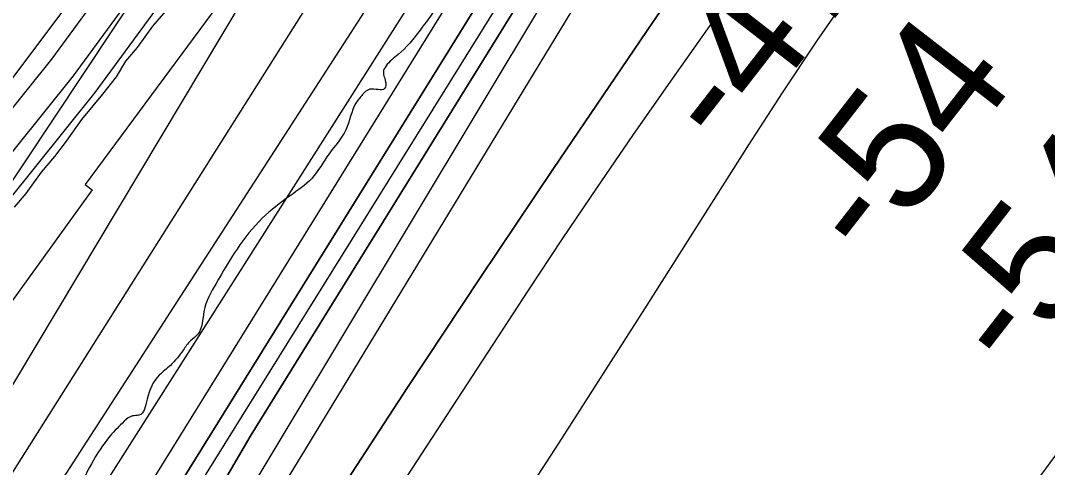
# Model space of a CAD drawing. Extents: x 3324104 to 3361979, y 612876 to 638273.
# Drawn here: x 3334231 to 3334793, y 622677 to 622922 of the extents above; entities that cross this region are included whole.
import ezdxf

# ---------------------------------------------------------------- set-up
doc = ezdxf.new("R2010")
doc.units = 0
for name, color, linetype in [('V-RIVR-EDGE', 7, 'Continuous'), ('V-RIVR-RANG', 7, 'Continuous'), ('V-ROAD-CNTR', 7, 'Continuous'), ('V-RRAP-RVMT', 7, 'Continuous'), ('V-SITE-VEGE', 7, 'Continuous'), ('V-TOPO-DPTH', 7, 'Continuous'), ('V-TOPO-MAJR', 7, 'Continuous'), ('V-TOPO-MINR', 7, 'Continuous'), ('V-TOPO-WATR', 7, 'Continuous')]:
    doc.layers.add(name, color=color, linetype=linetype)

msp = doc.modelspace()

# ---------------------------------------------------------------- linework, layer by layer
at = {"layer": 'V-RIVR-EDGE'}
msp.add_spline([(3334928.97, 623567.85), (3334918.71, 623560.2), (3334914.68, 623556.19), (3334911.74, 623548.52), (3334903.31, 623541.96), (3334897.46, 623537.59), (3334883.89, 623523.37), (3334877.3, 623516.44), (3334875.1, 623512.79), (3334874.72, 623510.23), (3334869.21, 623497.09), (3334851.98, 623477.02), (3334839.87, 623459.87), (3334820.45, 623439.82), (3334813.49, 623432.89), (3334808.72, 623428.15), (3334791.86, 623408.45), (3334776.46, 623388.75), (3334766.19, 623376.71), (3334752.99, 623361.39), (3334747.86, 623355.19), (3334743.82, 623348.25), (3334740.89, 623343.87), (3334732.1, 623337.31), (3334728.8, 623334.4), (3334724.77, 623329.29), (3334712.3, 623315.07), (3334705.34, 623307.04), (3334701.67, 623300.47), (3334697.25, 623288.42), (3334692.47, 623279.29), (3334670.85, 623254.12), (3334652.51, 623232.23), (3334641.14, 623216.91), (3334634.54, 623206.32), (3334620.97, 623189.18), (3334601.16, 623162.54), (3334593.83, 623152.69), (3334582.08, 623132.98), (3334567.04, 623111.08), (3334554.2, 623092.11), (3334532.19, 623061.45), (3334516.05, 623038.46), (3334501.73, 623013.64), (3334486.32, 622989.92), (3334474.96, 622976.42), (3334471.29, 622971.31), (3334468.71, 622964.01), (3334466.11, 622945.37), (3334458.39, 622929.31), (3334449.59, 622916.9), (3334437.49, 622903.41), (3334430.89, 622897.21), (3334429.42, 622893.92), (3334430.51, 622889.17), (3334430.13, 622884.78), (3334422.09, 622884.44), (3334418.06, 622881.52), (3334414.39, 622876.78), (3334408.87, 622862.17), (3334399.7, 622849.03), (3334390.17, 622835.53), (3334378.44, 622826.06), (3334363.06, 622813.66), (3334337.75, 622777.9), (3334331.13, 622762.57), (3334327.81, 622750.15), (3334323.78, 622746.5), (3334319.75, 622741.39), (3334312.78, 622733), (3334306.55, 622727.54), (3334299.94, 622714.39), (3334295.53, 622705.63), (3334291.88, 622705.27), (3334287.48, 622702.36), (3334279.79, 622694.34), (3334261.06, 622661.85), (3334258.85, 622655.27), (3334258.48, 622650.52), (3334256.27, 622646.14), (3334249.67, 622637.39), (3334242.68, 622620.59), (3334233.12, 622595.39), (3334227.97, 622581.88), (3334227.22, 622574.2), (3334223.91, 622567.63), (3334219.88, 622563.62), (3334214.74, 622557.05), (3334213.27, 622550.47), (3334212.51, 622539.88), (3334211.02, 622528.55), (3334205.89, 622523.08), (3334199.67, 622521.63), (3334192.36, 622521.65), (3334181.38, 622517.65), (3334175.51, 622506.7), (3334173.65, 622495.01), (3334174.34, 622480.02), (3334173.22, 622468.69), (3334165.51, 622456.28), (3334156.34, 622440.95), (3334148.28, 622435.49), (3334140.95, 622428.56), (3334132.89, 622422.37), (3334131.79, 622417.62), (3334130.28, 622400.8), (3334129.53, 622392.03), (3334127.69, 622388.75), (3334124.76, 622384.73), (3334120.37, 622384.01), (3334113.42, 622383.67), (3334109.39, 622378.92), (3334105.72, 622372.72), (3334106.08, 622370.89), (3334106.8, 622364.67), (3334104.22, 622358.83), (3334092.86, 622346.07), (3334087.37, 622343.89), (3334077.85, 622335.14), (3334066.49, 622326.03), (3334058.79, 622317.64), (3334055.47, 622304.48), (3334054.73, 622298.64), (3334054.34, 622290.23), (3334052.14, 622286.22), (3334045.55, 622285.14), (3334038.59, 622277.84), (3334027.23, 622264.71), (3334003.75, 622232.6), (3333990.17, 622210.33), (3333969.97, 622172), (3333947.58, 622134.04), (3333931.07, 622108.49), (3333921.53, 622095.36), (3333906.11, 622069.44), (3333885.18, 622030.74), (3333866.11, 622004.11), (3333836.74, 621954.1), (3333808.83, 621904.82), (3333789, 621866.49), (3333773.55, 621825.22), (3333764.35, 621802.58), (3333753.68, 621773.36), (3333750.32, 621746.32), (3333745.51, 621722.57), (3333743.29, 621710.51), (3333742.49, 621684.19), (3333742.81, 621665.91), (3333738.03, 621655.69), (3333731.42, 621640.35), (3333723.35, 621629.41), (3333720.4, 621621.37), (3333716.71, 621607.86), (3333712.63, 621581.55), (3333709.64, 621557.06), (3333708.86, 621537.32), (3333711.36, 621514.29), (3333711.7, 621504.05), (3333710.95, 621494.55), (3333705.08, 621484.33), (3333691.48, 621455.48), (3333683.75, 621436.13), (3333680.79, 621419.32), (3333677.82, 621402.51), (3333676.69, 621386.8), (3333678.84, 621369.25), (3333684.3, 621359), (3333685.75, 621355.34), (3333683.92, 621353.88), (3333681.35, 621349.13), (3333676.95, 621343.66), (3333671.06, 621329.79), (3333664.81, 621313.35), (3333662.97, 621308.24), (3333659.66, 621300.57), (3333655.97, 621286.69), (3333654.86, 621280.11), (3333652.29, 621278.66), (3333646.07, 621275.38), (3333642.77, 621270.27), (3333641.29, 621264.43), (3333642.01, 621259.31), (3333642, 621253.09), (3333639.78, 621245.06), (3333636.12, 621240.68), (3333634.64, 621234.47), (3333623.99, 621213.66), (3333608.54, 621175.68), (3333598.59, 621144.27), (3333594.52, 621124.9), (3333593.41, 621119.42), (3333588.28, 621113.59), (3333583.51, 621106.65), (3333577.64, 621096.43), (3333573.24, 621092.79), (3333568.85, 621090.24), (3333567.74, 621085.49), (3333565.53, 621077.45), (3333558.92, 621067.96), (3333558.55, 621064.68), (3333561.45, 621054.07), (3333560.32, 621041.64), (3333556.27, 621029.59), (3333554.8, 621025.94), (3333558.8, 621018.62), (3333564.63, 621010.19), (3333561.69, 621005.81), (3333557.67, 621003.27), (3333553.63, 620997.06), (3333546.64, 620979.17), (3333540.39, 620964.56), (3333533.77, 620947.4), (3333531.54, 620933.51), (3333527.86, 620925.11), (3333521.25, 620911.97), (3333515.75, 620906.5), (3333510.99, 620902.85), (3333508.41, 620894.82), (3333502.91, 620885.33), (3333500.32, 620874), (3333494.83, 620869.26), (3333490.43, 620866.72), (3333480.53, 620852.48), (3333474.29, 620841.9), (3333459.22, 620811.23), (3333451.52, 620799.92), (3333448.21, 620792.61), (3333444.9, 620782.75), (3333445.25, 620777.27), (3333447.42, 620768.86), (3333445.95, 620765.2), (3333442.66, 620764.85), (3333437.54, 620764.49), (3333431.68, 620759.39), (3333422.14, 620744.06), (3333414.41, 620723.61), (3333401.92, 620696.96), (3333396.42, 620690.02), (3333386.53, 620683.47), (3333377.37, 620672.89), (3333371.86, 620665.23), (3333365.63, 620658.3), (3333363.07, 620655.38), (3333362.69, 620651.36), (3333366.7, 620647.33), (3333367.42, 620644.04), (3333366.32, 620642.21), (3333361.2, 620641.13), (3333354.98, 620639.31), (3333350.58, 620631.28), (3333343.23, 620617.41), (3333342.11, 620608.64), (3333342.82, 620598.77), (3333340.98, 620591.83), (3333334.75, 620587.82), (3333330.35, 620583.45), (3333327.05, 620577.61), (3333323.76, 620575.79), (3333320.82, 620571.04), (3333318.98, 620565.56), (3333317.86, 620558.99), (3333320.77, 620553.13), (3333320.76, 620546.92), (3333316.73, 620541.81), (3333299.52, 620529.79), (3333291.45, 620522.5), (3333285.97, 620519.95), (3333281.94, 620517.04), (3333272.4, 620502.44), (3333265.42, 620489.66), (3333262.48, 620485.28), (3333258.81, 620477.25), (3333256.97, 620471.77), (3333260.96, 620459.33), (3333259.85, 620452.75), (3333255.8, 620444.72), (3333256.89, 620441.43), (3333262.72, 620434.1), (3333263.07, 620426.06), (3333261.24, 620423.51), (3333262.67, 620413.63), (3333262.66, 620408.52), (3333261.92, 620406.32), (3333256.07, 620405.61), (3333253.87, 620402.32), (3333258.98, 620396.83), (3333259.32, 620388.78), (3333259.31, 620385.13), (3333256.73, 620374.17), (3333251.23, 620369.8), (3333245.02, 620369.81), (3333242.09, 620367.99), (3333240.23, 620354.1), (3333243.49, 620342.4), (3333241.62, 620327.42), (3333235.75, 620318.66), (3333229.88, 620309.17), (3333223.29, 620302.97), (3333220.71, 620296.76), (3333219.96, 620286.89), (3333223.97, 620284.69), (3333227.62, 620283.22), (3333229.81, 620279.56), (3333228.33, 620275.18), (3333226.14, 620273.35), (3333218.46, 620273.37), (3333218.09, 620271.55), (3333218.43, 620260.58), (3333225.36, 620253.25), (3333228.64, 620249.59), (3333226.07, 620244.84), (3333215.81, 620234.63), (3333210.3, 620225.51), (3333208.81, 620213.45), (3333208.05, 620200.65), (3333209.83, 620184.57), (3333207.24, 620172.14), (3333199.15, 620150.23), (3333189.92, 620114.79), (3333184.75, 620095.07), (3333180.36, 620089.96), (3333175.2, 620073.89), (3333167.07, 620038.82), (3333162.3, 620030.06), (3333162.65, 620023.84), (3333163.7, 620004.83), (3333159.62, 619981.44), (3333146.75, 619951.87), (3333138.62, 619917.16), (3333131.98, 619891.22), (3333123.86, 619859.8), (3333118.71, 619847.39), (3333115.41, 619841.91), (3333113.14, 619813.41), (3333110.17, 619792.94), (3333103.19, 619781.26), (3333088.16, 619764.12), (3333080.84, 619760.12), (3333074.61, 619752.09), (3333073.5, 619748.07), (3333076.04, 619740.75), (3333075.3, 619736), (3333065.04, 619724.7), (3333062.1, 619720.68), (3333054.4, 619710.83), (3333044.08, 619676.86), (3333031.15, 619622.79), (3333019.73, 619586.27), (3333011.99, 619559.97), (3333004.97, 619532.2), (3333004.23, 619526.35), (3333007.5, 619517.21), (3333006.03, 619513.56), (3333002.35, 619504.79), (3332997.95, 619500.78), (3332994.65, 619495.31), (3332992.4, 619473.74), (3332989.42, 619449.26), (3332987.92, 619433.55), (3332988.61, 619417.83), (3332984.91, 619401.38), (3332980.12, 619386.41), (3332972.42, 619375.1), (3332966.88, 619354.27), (3332958.39, 619318.84), (3332949.88, 619279.01), (3332945.08, 619258.55), (3332945.79, 619249.41), (3332945.03, 619237.72), (3332939.51, 619223.84), (3332931.42, 619204.85), (3332929.91, 619185.85), (3332927.31, 619169.4), (3332922.14, 619148.95), (3332922.49, 619140.17), (3332924.3, 619133.59), (3332920.63, 619127.02), (3332919.51, 619119.34), (3332919.13, 619112.4), (3332916.91, 619099.98), (3332914.32, 619087.92), (3332905.11, 619060.89), (3332898.1, 619033.86), (3332892.56, 619012.3), (3332891.41, 618990.37), (3332890.3, 618984.16), (3332882.96, 618971.75), (3332878.52, 618949.83), (3332874.78, 618918.77), (3332873.6, 618882.22), (3332869.89, 618859.93), (3332865.82, 618842.76), (3332855.9, 618819.38), (3332845.58, 618785.41), (3332838.54, 618748.15), (3332836.99, 618714.15), (3332831.76, 618666.64), (3332832.42, 618639.23), (3332838.58, 618615.82), (3332848.01, 618586.55), (3332849.43, 618569.37), (3332847.54, 618545.97), (3332848.96, 618525.87), (3332853.23, 618480.16), (3332859.29, 618418), (3332861.03, 618383.64), (3332865.68, 618343.05), (3332869.61, 618305.75), (3332871.95, 618265.06)], degree=3, dxfattribs=at)
at = {"layer": 'V-ROAD-CNTR'}
for points in [[(3334604.43, 623408.45), (3334549.91, 623321.36), (3334443.85, 623193.51), (3334369.78, 623067.82), (3334247.56, 622900.88), (3334149.71, 622779.04), (3334066.19, 622661.25), (3333959.93, 622501.31), (3333927.49, 622398.33), (3333862.86, 622273), (3333783.26, 622152.13), (3333703.23, 622047.5), (3333661.46, 621977.4), (3333628.69, 621917.56), (3333593.58, 621771.64), (3333570.21, 621546.11), (3333547.63, 621393.53), (3333497.09, 621209.76), (3333435.09, 621060.79), (3333387.32, 620961.27), (3333317.65, 620857.37), (3333285.08, 620807.21)], [(3334617.07, 623400.37), (3334562.09, 623312.56), (3334456.17, 623184.86), (3334382.32, 623059.56), (3334259.46, 622891.75), (3334161.69, 622770), (3334078.56, 622652.76), (3333973.6, 622494.78), (3333941.41, 622392.6), (3333875.82, 622265.41), (3333795.49, 622143.44), (3333715.67, 622039.07), (3333674.48, 621969.95), (3333642.81, 621912.11), (3333608.4, 621769.1), (3333585.1, 621544.24), (3333562.34, 621390.43), (3333511.3, 621204.87), (3333448.78, 621054.66), (3333400.38, 620953.81), (3333330.17, 620849.1), (3333297.66, 620799.04)], [(3334629.71, 623392.29), (3334574.27, 623303.75), (3334468.48, 623176.21), (3334394.87, 623051.3), (3334271.37, 622882.62), (3334173.67, 622760.96), (3334090.93, 622644.27), (3333987.27, 622488.25), (3333955.33, 622386.87), (3333888.79, 622257.83), (3333807.73, 622134.75), (3333728.11, 622030.65), (3333687.51, 621962.51), (3333656.93, 621906.65), (3333623.21, 621766.56), (3333599.99, 621542.37), (3333577.04, 621387.34), (3333525.51, 621199.98), (3333462.48, 621048.53), (3333413.43, 620946.35), (3333342.69, 620840.84), (3333310.24, 620790.87)]]:
    msp.add_lwpolyline(points, dxfattribs=at)
at = {"layer": 'V-RRAP-RVMT'}
for p, q in [((3334347.63, 622942.77), (3334265.99, 622832.28)), ((3334265.99, 622832.28), (3334269.87, 622829.35)), ((3334269.87, 622829.35), (3334177.84, 622701.58)), ((3334762.66, 622635.91), (3334856.63, 622763.45))]:
    msp.add_line(p, q, dxfattribs=at)
at = {"layer": 'V-SITE-VEGE'}
for p, q in [((3334311.36, 622928.69), (3334302.92, 622919.07)), ((3334302.92, 622919.07), (3334294.51, 622907.32)), ((3334294.51, 622907.32), (3334288.18, 622899.83)), ((3334288.18, 622899.83), (3334282.93, 622891.29)), ((3334282.93, 622891.29), (3334275.56, 622881.68)), ((3334275.56, 622881.68), (3334270.29, 622875.26)), ((3334270.29, 622875.26), (3334263.97, 622867.78)), ((3334263.97, 622867.78), (3334255.55, 622856.02)), ((3334255.55, 622856.02), (3334249.24, 622847.48)), ((3334249.24, 622847.48), (3334241.86, 622838.93)), ((3334241.86, 622838.93), (3334233.44, 622827.18)), ((3334233.44, 622827.18), (3334227.12, 622819.69))]:
    msp.add_line(p, q, dxfattribs=at)
at = {"layer": 'V-TOPO-DPTH'}
for points in [[(3333513.71, 620864.11), (3333764.04, 621607.46), (3334134.95, 622369.46), (3334142.73, 622383.57), (3334150.67, 622397.59), (3334158.73, 622411.55), (3334533.96, 623016.58), (3334545.48, 623031.24), (3334557.24, 623045.72), (3335076.2, 623670.27)], [(3333513.71, 620864.11), (3333764.04, 621607.46), (3334134.95, 622369.46), (3334142.73, 622383.57), (3334150.67, 622397.59), (3334158.73, 622411.55), (3334533.96, 623016.58), (3334545.48, 623031.24), (3334557.24, 623045.72), (3335076.2, 623670.27)], [(3335115.71, 623618.14), (3334628.92, 623064.97), (3334618.42, 623052.7), (3334608.15, 623040.26), (3334598.22, 623027.54), (3334588.52, 623014.64), (3334579.17, 623001.48), (3334570.05, 622988.17), (3334561.27, 622974.62), (3334552.73, 622960.93), (3334386.78, 622687.23), (3334346.09, 622620.54), (3334305.22, 622553.96), (3334264.24, 622487.45), (3334201.04, 622385.21), (3334191.66, 622369.82), (3334182.41, 622354.36), (3334173.35, 622338.78), (3333920.7, 621659.57)], [(3335115.71, 623618.14), (3334628.92, 623064.97), (3334618.42, 623052.7), (3334608.15, 623040.26), (3334598.22, 623027.54), (3334588.52, 623014.64), (3334579.17, 623001.48), (3334570.05, 622988.17), (3334561.27, 622974.62), (3334552.73, 622960.93), (3334386.78, 622687.23), (3334346.09, 622620.54), (3334305.22, 622553.96), (3334264.24, 622487.45), (3334201.04, 622385.21), (3334191.66, 622369.82), (3334182.41, 622354.36), (3334173.35, 622338.78), (3333920.7, 621659.57)], [(3335005.33, 623415.52), (3334637.16, 622958.19), (3334631.09, 622950.49), (3334625.11, 622942.72), (3334619.28, 622934.84), (3334613.55, 622926.88), (3334585.43, 622887.03), (3334565.87, 622858.99), (3334546.51, 622830.8), (3334527.47, 622802.41), (3334508.63, 622773.87), (3334359.14, 622544.7), (3334339.89, 622515.19), (3334320.64, 622485.67), (3334301.41, 622456.15), (3334282.17, 622426.63), (3334256.69, 622387.52), (3334250.35, 622377.47), (3334244.19, 622367.3), (3334238.32, 622356.97), (3334232.64, 622346.53), (3334227.25, 622335.93)], [(3335005.33, 623415.52), (3334637.16, 622958.19), (3334631.09, 622950.49), (3334625.11, 622942.72), (3334619.28, 622934.84), (3334613.55, 622926.88), (3334585.43, 622887.03), (3334565.87, 622858.99), (3334546.51, 622830.8), (3334527.47, 622802.41), (3334508.63, 622773.87), (3334359.14, 622544.7), (3334339.89, 622515.19), (3334320.64, 622485.67), (3334301.41, 622456.15), (3334282.17, 622426.63), (3334256.69, 622387.52), (3334250.35, 622377.47), (3334244.19, 622367.3), (3334238.32, 622356.97), (3334232.64, 622346.53), (3334227.25, 622335.93)], [(3333843.82, 621569.12), (3334149.32, 622342.23), (3334163.92, 622368.01), (3334178.82, 622393.61), (3334193.94, 622419.09), (3334211.84, 622448.87), (3334235.99, 622489.19), (3334260.04, 622529.57), (3334283.95, 622570.03), (3334307.77, 622610.55), (3334357.08, 622694.81), (3334544.16, 622997.59), (3334549.36, 623004.55), (3334554.73, 623011.37), (3334560.2, 623018.12), (3334677.98, 623160.02), (3334742.94, 623237.21), (3334808.57, 623313.81), (3334875.22, 623389.52)], [(3334875.22, 623389.52), (3334808.57, 623313.81), (3334742.94, 623237.21), (3334677.98, 623160.02), (3334560.2, 623018.12), (3334554.73, 623011.37), (3334549.36, 623004.55), (3334544.16, 622997.59), (3334357.08, 622694.81), (3334307.77, 622610.55), (3334283.95, 622570.03), (3334260.04, 622529.57), (3334235.99, 622489.19), (3334211.84, 622448.87), (3334193.94, 622419.09), (3334178.82, 622393.61), (3334163.92, 622368.01), (3334149.32, 622342.23), (3333843.82, 621569.12)], [(3333878.35, 621477.81), (3333890.69, 621505.51), (3333902.96, 621533.25), (3334190.87, 622328.93), (3334194.79, 622335.62), (3334198.78, 622342.28), (3334202.86, 622348.87), (3334207.01, 622355.43), (3334363.98, 622599.86), (3334442.66, 622720.84), (3334482.56, 622780.97), (3334522.73, 622840.91), (3334577.01, 622921.31), (3334590.45, 622940.77), (3334604.16, 622960.03), (3334618.28, 622978.99), (3334632.67, 622997.76), (3334823.25, 623240.91), (3334876.37, 623307.56), (3334930.19, 623373.62)], [(3333878.35, 621477.81), (3333890.69, 621505.51), (3333902.96, 621533.25), (3334190.87, 622328.93), (3334194.79, 622335.62), (3334198.78, 622342.28), (3334202.86, 622348.87), (3334207.01, 622355.43), (3334363.98, 622599.86), (3334442.66, 622720.84), (3334482.56, 622780.97), (3334522.73, 622840.91), (3334577.01, 622921.31), (3334590.45, 622940.77), (3334604.16, 622960.03), (3334618.28, 622978.99), (3334632.67, 622997.76), (3334823.25, 623240.91), (3334876.37, 623307.56), (3334930.19, 623373.62)], [(3334754.69, 623345.59), (3334705.09, 623284.06), (3334656.19, 623221.97), (3334607.77, 623159.5), (3334551.11, 623085.53), (3334531.59, 623059.61), (3334512.34, 623033.49), (3334493.51, 623007.08), (3334474.95, 622980.46), (3334104.22, 622396.27), (3334098.18, 622385.08), (3334079.05, 622349.07), (3334063.66, 622319.75), (3334048.48, 622290.34), (3334033.6, 622260.77), (3334018.92, 622231.1), (3334017.42, 622228.04), (3334002.11, 622196.78), (3333986.74, 622165.55), (3333971.31, 622134.35)]]:
    msp.add_lwpolyline(points, dxfattribs=at)
at = {"layer": 'V-TOPO-MAJR'}
for points in [[(3335201.95, 623551.78), (3334878.08, 623185.29), (3334840.45, 623141.44), (3334803.69, 623096.89), (3334768.24, 623051.29), (3334733.66, 623004.99), (3334705.66, 622966.35), (3334686, 622938.67), (3334666.7, 622910.75), (3334647.93, 622882.46), (3334629.52, 622853.93), (3334572.61, 622763.91), (3334525.63, 622690.44), (3334478.13, 622617.32), (3334429.85, 622544.7), (3334381.07, 622472.42), (3334282.44, 622327.95), (3334271.99, 622312.03), (3334261.95, 622295.88), (3333970.42, 621470.67)], [(3334648.28, 623369.27), (3334596.63, 623299.09), (3334545.37, 623228.62), (3334473.52, 623129.01), (3334458.61, 623108.04), (3334443.89, 623086.94), (3334125.27, 622553.57), (3334112.93, 622532.92), (3334102.19, 622515.25), (3334095.04, 622503.54), (3334087.85, 622491.86), (3334080.61, 622480.21), (3334073.33, 622468.59), (3334066.11, 622456.93), (3334058.99, 622445.21), (3334052.03, 622433.39), (3334045.17, 622421.52), (3333709.62, 621719.16)]]:
    msp.add_lwpolyline(points, dxfattribs=at)
at = {"layer": 'V-TOPO-MINR'}
for points in [[(3335004.81, 623679.91), (3334600.48, 623183.82), (3334582.48, 623161.33), (3334564.74, 623138.65), (3334547.39, 623115.66), (3334530.31, 623092.47), (3334513.56, 623069.04), (3334496.98, 623045.48), (3334480.67, 623021.75), (3334464.53, 622997.89), (3334092.07, 622420.89), (3334080.1, 622399.86), (3334068.32, 622378.71), (3334010.58, 622273.35), (3333986.79, 622228.5), (3333963.83, 622183.24), (3333942.13, 622137.37)], [(3335099.82, 623617.28), (3334725.11, 623196.54), (3334696.49, 623164.06), (3334668.1, 623131.39), (3334640.05, 623098.42), (3334612.24, 623065.25), (3334561.69, 623004.32), (3334559.36, 623001.44), (3334557.07, 622998.53), (3334554.85, 622995.56), (3334334.46, 622628.32), (3334302.51, 622574.69), (3334270.32, 622521.22), (3334237.97, 622467.84), (3334197.63, 622401.63), (3334185.45, 622381.35), (3334173.43, 622360.98), (3334161.66, 622340.47), (3334150.06, 622319.85), (3333883.24, 621616.57)], [(3335115.71, 623618.14), (3334628.92, 623064.97), (3334618.42, 623052.7), (3334608.15, 623040.26), (3334598.22, 623027.54), (3334588.52, 623014.64), (3334579.17, 623001.48), (3334570.05, 622988.17), (3334561.27, 622974.62), (3334552.73, 622960.93), (3334386.78, 622687.23), (3334346.09, 622620.54), (3334305.22, 622553.96), (3334264.24, 622487.45), (3334201.04, 622385.21), (3334191.66, 622369.82), (3334182.41, 622354.36), (3334173.35, 622338.78), (3333920.7, 621659.57)], [(3334790.43, 623497.63), (3334481.36, 623074.35), (3334477.52, 623069), (3334473.71, 623063.63), (3334469.98, 623058.2), (3334466.3, 623052.74), (3334452.17, 623031.47), (3334441.53, 623015.31), (3334430.99, 622999.08), (3334115.01, 622498.36), (3334111.39, 622492.54), (3334093.25, 622462.96), (3334075.38, 622433.21), (3334057.94, 622403.21), (3334040.77, 622373.05), (3333752.02, 621768.15), (3333740.48, 621744.73), (3333728.68, 621721.43), (3333722.99, 621710.42), (3333708.23, 621681.67), (3333693.6, 621652.86), (3333482.93, 621079.79)], [(3335005.33, 623415.52), (3334637.16, 622958.19), (3334631.09, 622950.49), (3334625.11, 622942.72), (3334619.28, 622934.84), (3334613.55, 622926.88), (3334585.43, 622887.03), (3334565.87, 622858.99), (3334546.51, 622830.8), (3334527.47, 622802.41), (3334508.63, 622773.87), (3334359.14, 622544.7), (3334339.89, 622515.19), (3334320.64, 622485.67), (3334301.41, 622456.15), (3334282.17, 622426.63), (3334256.69, 622387.52), (3334250.35, 622377.47), (3334244.19, 622367.3), (3334238.32, 622356.97), (3334232.64, 622346.53), (3334227.25, 622335.93)], [(3334868.27, 623404.65), (3334558.72, 623031.92), (3334550.11, 623021.31), (3334541.66, 623010.56), (3334262.5, 622561.44), (3334249.41, 622538.96), (3334233.5, 622511.7), (3334217.53, 622484.47), (3334201.5, 622457.27), (3334185.43, 622430.1), (3334169.49, 622402.86), (3334153.76, 622375.49), (3334138.37, 622347.94), (3333802.43, 621595.32), (3333580, 620973.55)], [(3334875.22, 623389.52), (3334808.57, 623313.81), (3334742.94, 623237.21), (3334677.98, 623160.02), (3334560.2, 623018.12), (3334554.73, 623011.37), (3334549.36, 623004.55), (3334544.16, 622997.59), (3334357.08, 622694.81), (3334307.77, 622610.55), (3334283.95, 622570.03), (3334260.04, 622529.57), (3334235.99, 622489.19), (3334211.84, 622448.87), (3334193.94, 622419.09), (3334178.82, 622393.61), (3334163.92, 622368.01), (3334149.32, 622342.23), (3333843.82, 621569.12)], [(3334930.19, 623373.62), (3334876.37, 623307.56), (3334823.25, 623240.91), (3334632.67, 622997.76), (3334618.28, 622978.99), (3334604.16, 622960.03), (3334590.45, 622940.77), (3334577.01, 622921.31), (3334522.73, 622840.91), (3334482.56, 622780.97), (3334442.66, 622720.84), (3334363.98, 622599.86), (3334207.01, 622355.43), (3334202.86, 622348.87), (3334198.78, 622342.28), (3334194.79, 622335.62), (3334190.87, 622328.93), (3333902.96, 621533.25), (3333890.69, 621505.51), (3333878.35, 621477.81)], [(3334754.69, 623345.59), (3334705.09, 623284.06), (3334656.19, 623221.97), (3334607.77, 623159.5), (3334551.11, 623085.53), (3334531.59, 623059.61), (3334512.34, 623033.49), (3334493.51, 623007.08), (3334474.95, 622980.46), (3334104.22, 622396.27), (3334098.18, 622385.08), (3334079.05, 622349.07), (3334063.66, 622319.75), (3334048.48, 622290.34), (3334033.6, 622260.77), (3334018.92, 622231.1), (3334017.42, 622228.04), (3334002.11, 622196.78), (3333986.74, 622165.55), (3333971.31, 622134.35)], [(3334776.45, 623340.65), (3334554.67, 623063.64), (3334539.29, 623044.04), (3334524.18, 623024.23), (3334509.46, 623004.13), (3334134.97, 622398.88), (3334134.11, 622397.37), (3334131.73, 622393.23), (3334130.78, 622391.52), (3333746.1, 621634.52), (3333742.45, 621626.79), (3333738.85, 621619.03), (3333529, 620965.76)], [(3334397.32, 623092.6), (3334166.27, 622744.49)], [(3333964.96, 622541.98), (3334340.34, 623043.06)]]:
    msp.add_lwpolyline(points, dxfattribs=at)
at = {"layer": 'V-TOPO-WATR'}
msp.add_lwpolyline([(3335076.2, 623670.27), (3334557.24, 623045.72), (3334545.48, 623031.24), (3334533.96, 623016.58), (3334158.73, 622411.55), (3334150.67, 622397.59), (3334142.73, 622383.57), (3334134.95, 622369.46), (3333764.04, 621607.46), (3333513.71, 620864.11)], dxfattribs=at)

# ---------------------------------------------------------------- texts
at = {"layer": 'V-RIVR-RANG'}
for s, p in [('-47', (3334618.39, 622848.01)), ('-54', (3334697.69, 622787.09)), ('-54', (3334776.51, 622725.54))]:
    msp.add_text(s, height=67, rotation=52.1576, dxfattribs=at).set_placement(p)

doc.saveas('drawing.dxf')
